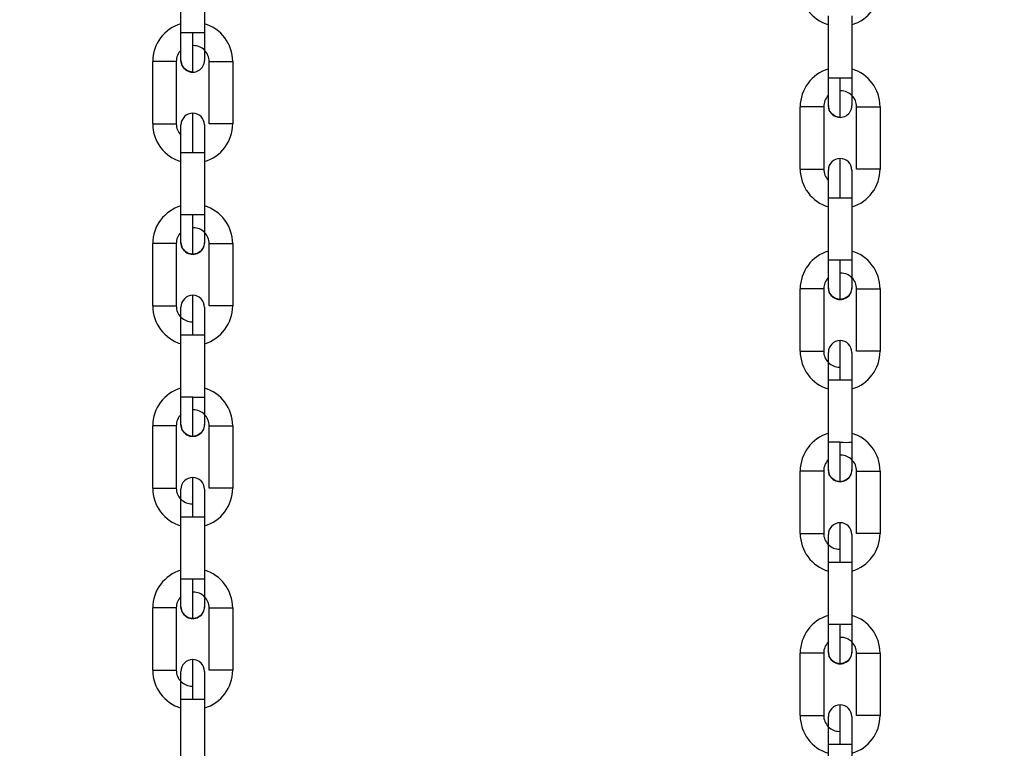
# Model space of a CAD drawing. Header units: inches. Extents: x 170 to 288, y 234 to 248.
# Tile 312 of 480: x 234.737 to 234.957, y 241.553 to 241.716. Entities that reach past the tile are written whole.
import ezdxf

# ---------------------------------------------------------------- set-up
doc = ezdxf.new("R2010")
doc.units = ezdxf.units.IN
doc.header["$LTSCALE"] = 0.25
doc.header["$MEASUREMENT"] = 0
doc.layers.add('ANNOTATIONS', color=1, linetype='Continuous')
doc.layers.add('STANDARD Z GUIDE MOTOR LH', color=7, linetype='Continuous')
doc.styles.add('ARIAL', font='arial.ttf', dxfattribs={"height": 0.09375})
doc.dimstyles.new('STANDARD$0', dxfattribs={"dimtxt": 0.09375, "dimasz": 0.09375, "dimexe": 0.03125, "dimexo": 0.046875, "dimgap": 0.09, "dimtad": 0, "dimtih": 1, "dimtoh": 1, "dimdec": 4, "dimzin": 0, "dimdsep": 46, "dimtxsty": 'ARIAL', "dimcen": 0.09, "dimadec": 0, "dimazin": 0, "dimtfac": 1, "dimtdec": 4, "dimtofl": 0, "dimtmove": 0, "dimatfit": 1, "dimfxl": 1, "dimtolj": 1, "dimtzin": 0, "dimarcsym": 0})

# ---------------------------------------------------------------- blocks, each defined once
blk = doc.blocks.new('*D51')
at = {"layer": 'ANNOTATIONS', "color": 0, "lineweight": -2, "transparency": 16777216}
for p, q in [((234.1246231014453, 244.1437778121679), (235.8395596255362, 244.1437778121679)), ((235.8083096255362, 244.0500278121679), (235.8083096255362, 242.2801168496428)), ((235.8083096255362, 240.2331944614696), (235.8083096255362, 242.0031054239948)), ((234.5308731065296, 240.1394444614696), (235.8395596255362, 240.1394444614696))]:
    blk.add_line(p, q, dxfattribs=at)
at = {"layer": 'ANNOTATIONS', "color": 0, "transparency": 16777216}
for points in [[(235.7926846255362, 244.0500278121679), (235.8239346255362, 244.0500278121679), (235.8083096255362, 244.1437778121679)], [(235.7926846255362, 240.2331944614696), (235.8239346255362, 240.2331944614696), (235.8083096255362, 240.1394444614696)]]:
    blk.add_solid(points, dxfattribs=at)
at = {"layer": 'defpoints', "color": 0, "transparency": 16777216}
for p in [(234.0777481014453, 244.1437778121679), (235.8083096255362, 244.1437778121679), (234.4839981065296, 240.1394444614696)]:
    blk.add_point(p, dxfattribs=at)
at = {"layer": 'ANNOTATIONS', "color": 0, "transparency": 16777216, "insert": (235.8083096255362, 242.1416111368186), "char_height": 0.09375, "attachment_point": 5, "style": 'ARIAL'}
blk.add_mtext('\\A1;OPENING HEIGHT', dxfattribs=at)

msp = doc.modelspace()

# ---------------------------------------------------------------- linework, layer by layer
at = {"layer": 'STANDARD Z GUIDE MOTOR LH'}
for p, q in [((234.7734955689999, 241.7127843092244), (234.7734958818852, 241.7266950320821)), ((234.778745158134, 241.7266950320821), (234.77874492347, 241.7127843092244)), ((234.9180869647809, 241.7026773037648), (234.9180872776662, 241.7165880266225)), ((234.923336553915, 241.7165880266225), (234.923336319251, 241.7026773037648)), ((234.77874492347, 241.7127843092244), (234.7734955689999, 241.7127843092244)), ((234.7671959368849, 241.6924536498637), (234.7671962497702, 241.7063643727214)), ((234.772445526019, 241.7063643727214), (234.7671962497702, 241.7063643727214)), ((234.772445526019, 241.7063643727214), (234.772445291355, 241.6924534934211)), ((234.7797943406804, 241.6924534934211), (234.7797946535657, 241.7063642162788)), ((234.7850440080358, 241.7063640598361), (234.7850436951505, 241.6924533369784)), ((234.923336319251, 241.7026773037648), (234.9180869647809, 241.7026773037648)), ((234.9117873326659, 241.6823466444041), (234.9117876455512, 241.6962573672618)), ((234.9170369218, 241.6962573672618), (234.9117876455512, 241.6962573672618)), ((234.9170369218, 241.6962573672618), (234.917036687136, 241.6823464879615)), ((234.9243857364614, 241.6823464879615), (234.9243860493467, 241.6962572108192)), ((234.9296354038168, 241.6962570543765), (234.9296350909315, 241.6823463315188)), ((234.7734947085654, 241.6721229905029), (234.7734950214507, 241.6860337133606)), ((234.7734950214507, 241.6860337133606), (234.7771240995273, 241.6860337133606)), ((234.7787443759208, 241.686033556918), (234.7787440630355, 241.6721228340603)), ((234.9180861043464, 241.6620159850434), (234.9180864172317, 241.6759267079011)), ((234.9180864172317, 241.6759267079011), (234.9217154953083, 241.6759267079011)), ((234.9233357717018, 241.6759265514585), (234.9233354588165, 241.6620158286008)), ((234.7761194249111, 241.6721229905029), (234.7734947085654, 241.6721229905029)), ((234.7671950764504, 241.6517923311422), (234.7671953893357, 241.6657030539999)), ((234.7724447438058, 241.6657028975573), (234.7724444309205, 241.6517921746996)), ((234.7797935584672, 241.651792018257), (234.7797937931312, 241.6657027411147)), ((234.7850431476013, 241.665702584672), (234.785042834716, 241.6517918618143)), ((234.9207108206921, 241.6620159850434), (234.9180861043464, 241.6620159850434)), ((234.9117864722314, 241.6416853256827), (234.9117867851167, 241.6555960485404)), ((234.9170361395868, 241.6555958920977), (234.9170358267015, 241.64168516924)), ((234.9243849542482, 241.6416850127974), (234.9243851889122, 241.6555957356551)), ((234.9296345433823, 241.6555955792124), (234.929634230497, 241.6416848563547)), ((234.7734939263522, 241.6314615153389), (234.7734941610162, 241.6453722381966)), ((234.7734941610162, 241.6453722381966), (234.7787435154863, 241.6453722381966)), ((234.7787435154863, 241.6453722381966), (234.7787432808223, 241.6314613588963)), ((234.9180853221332, 241.6213545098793), (234.9180855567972, 241.635265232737)), ((234.9180855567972, 241.635265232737), (234.9233349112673, 241.635265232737)), ((234.9233349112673, 241.635265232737), (234.9233346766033, 241.6213543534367)), ((234.7761185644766, 241.6314615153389), (234.7734939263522, 241.6314615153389)), ((234.7671942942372, 241.6111308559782), (234.7671945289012, 241.6250415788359)), ((234.7724438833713, 241.6250415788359), (234.7671945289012, 241.6250415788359)), ((234.7724438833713, 241.6250415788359), (234.7724436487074, 241.6111306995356)), ((234.7797926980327, 241.6111305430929), (234.779793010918, 241.6250414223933)), ((234.7850422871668, 241.6250412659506), (234.7850420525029, 241.6111305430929)), ((234.9207099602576, 241.6213545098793), (234.9180853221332, 241.6213545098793)), ((234.9117856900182, 241.6010238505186), (234.9117859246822, 241.6149345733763)), ((234.9170352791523, 241.6149345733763), (234.9117859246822, 241.6149345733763)), ((234.9170352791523, 241.6149345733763), (234.9170350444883, 241.601023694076)), ((234.9243840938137, 241.6010235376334), (234.924384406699, 241.6149344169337)), ((234.9296336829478, 241.6149342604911), (234.9296334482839, 241.6010235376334)), ((234.7850420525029, 241.6111305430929), (234.7797926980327, 241.6111305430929)), ((234.7734930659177, 241.5908000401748), (234.773493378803, 241.6047109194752)), ((234.773493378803, 241.6047109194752), (234.7761180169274, 241.6047109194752)), ((234.7787427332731, 241.6047107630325), (234.7787424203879, 241.5908000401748)), ((234.9296334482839, 241.6010235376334), (234.9243840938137, 241.6010235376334)), ((234.9180844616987, 241.5806930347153), (234.918084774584, 241.5946039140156)), ((234.918084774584, 241.5946039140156), (234.9207094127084, 241.5946039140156)), ((234.9233341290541, 241.594603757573), (234.9233338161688, 241.5806930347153)), ((234.7671934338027, 241.5704693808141), (234.767193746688, 241.5843802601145)), ((234.7724431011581, 241.5843801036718), (234.7724427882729, 241.5704693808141)), ((234.7797918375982, 241.5704692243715), (234.7797921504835, 241.5843799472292)), ((234.7850415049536, 241.5843797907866), (234.7850411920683, 241.5704690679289)), ((234.9117848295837, 241.5603623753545), (234.911785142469, 241.5742732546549)), ((234.9170344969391, 241.5742730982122), (234.9170341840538, 241.5603623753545)), ((234.9243832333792, 241.5603622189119), (234.9243835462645, 241.5742729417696)), ((234.9296329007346, 241.574272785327), (234.9296325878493, 241.5603620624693)), ((234.7671934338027, 241.5704693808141), (234.7724427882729, 241.5704693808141)), ((234.7734922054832, 241.5501387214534), (234.7734925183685, 241.5640494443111)), ((234.7734925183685, 241.5640494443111), (234.7785420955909, 241.5640494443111)), ((234.7787418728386, 241.5640492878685), (234.7787415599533, 241.5501385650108)), ((234.9117848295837, 241.5603623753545), (234.9170341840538, 241.5603623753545)), ((234.9180836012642, 241.5400317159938), (234.9180839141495, 241.5539424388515)), ((234.9180839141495, 241.5539424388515), (234.9231334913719, 241.5539424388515)), ((234.9233332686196, 241.5539422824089), (234.9233329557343, 241.5400315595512))]:
    msp.add_line(p, q, dxfattribs=at)
at = {"layer": 'STANDARD Z GUIDE MOTOR LH', "flags": 128}
for points in [[(234.7734954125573, 241.7066162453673), (234.7734954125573, 241.7070858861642), (234.7734954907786, 241.7076558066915), (234.7734954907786, 241.7104239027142), (234.7734955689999, 241.7115811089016), (234.7734955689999, 241.7127843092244)], [(234.7761200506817, 241.7039916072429), (234.7761200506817, 241.7054734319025), (234.776120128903, 241.7065669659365), (234.776120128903, 241.7094195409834), (234.7761202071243, 241.7110689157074), (234.7761202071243, 241.7127843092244)], [(234.77874492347, 241.7127843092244), (234.7787448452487, 241.711580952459), (234.7787448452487, 241.7084228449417), (234.7787447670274, 241.7076556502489), (234.7787447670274, 241.7066160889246)], [(234.7761200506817, 241.7039916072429), (234.7751156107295, 241.7041913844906), (234.7742641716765, 241.7047603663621), (234.773695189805, 241.7056118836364), (234.7734954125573, 241.7066162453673)], [(234.7797946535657, 241.7063642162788), (234.7834237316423, 241.7063642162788), (234.7842752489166, 241.7063640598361), (234.7850440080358, 241.7063640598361)], [(234.9180868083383, 241.6965092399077), (234.9180868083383, 241.6969788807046), (234.9180868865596, 241.6975488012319), (234.9180868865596, 241.7003168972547), (234.9180869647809, 241.7014741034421), (234.9180869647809, 241.7026773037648)], [(234.9207114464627, 241.6938846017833), (234.9207114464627, 241.6953664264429), (234.920711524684, 241.696459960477), (234.920711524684, 241.6993125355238), (234.9207116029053, 241.7009619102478), (234.9207116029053, 241.7026773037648)], [(234.923336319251, 241.7026773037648), (234.9233362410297, 241.7014739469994), (234.9233362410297, 241.6983158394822), (234.9233361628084, 241.6975486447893), (234.9233361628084, 241.6965090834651)], [(234.9207114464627, 241.6938846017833), (234.9197070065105, 241.694084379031), (234.9188555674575, 241.6946533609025), (234.918286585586, 241.6955048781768), (234.9180868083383, 241.6965092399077)], [(234.9243860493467, 241.6962572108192), (234.9280151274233, 241.6962572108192), (234.9288666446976, 241.6962570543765), (234.9296354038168, 241.6962570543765)], [(234.7761196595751, 241.6860337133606), (234.7761197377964, 241.6877491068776), (234.7761197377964, 241.6893984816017), (234.7761198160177, 241.6909186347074), (234.7761198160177, 241.6941569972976), (234.7761198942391, 241.6946573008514), (234.7761198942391, 241.6948262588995)], [(234.7671959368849, 241.6924536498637), (234.7722455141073, 241.6924536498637), (234.772445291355, 241.6924534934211)], [(234.7734950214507, 241.6860337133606), (234.7734950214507, 241.6872370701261), (234.773495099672, 241.6883941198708), (234.773495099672, 241.6920830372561)], [(234.773495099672, 241.6920830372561), (234.7734951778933, 241.6922016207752)], [(234.7787444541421, 241.6922014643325), (234.7787444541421, 241.6894601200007)], [(234.7850436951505, 241.6924533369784), (234.7824190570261, 241.6924533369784), (234.7814146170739, 241.6924534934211), (234.7797943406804, 241.6924534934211)], [(234.7787444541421, 241.6894602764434), (234.7787443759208, 241.6883939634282)], [(234.7787443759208, 241.6883938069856), (234.7787443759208, 241.6860334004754)], [(234.7771240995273, 241.6860337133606), (234.7779756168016, 241.686033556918), (234.7787443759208, 241.686033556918)], [(234.9207110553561, 241.6759267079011), (234.9207111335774, 241.677642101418), (234.9207111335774, 241.6792914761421), (234.9207112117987, 241.6808116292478), (234.9207112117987, 241.684049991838), (234.92071129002, 241.6845502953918), (234.92071129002, 241.6847192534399)], [(234.9117873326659, 241.6823466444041), (234.9168369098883, 241.6823466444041), (234.917036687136, 241.6823464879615)], [(234.9296350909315, 241.6823463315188), (234.9270104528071, 241.6823463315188), (234.9260060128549, 241.6823464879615), (234.9243857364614, 241.6823464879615)], [(234.9180864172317, 241.6759267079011), (234.9180864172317, 241.6771300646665), (234.918086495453, 241.6782871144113), (234.918086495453, 241.6819760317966)], [(234.918086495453, 241.6819760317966), (234.9180865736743, 241.6820946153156)], [(234.9233358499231, 241.6820944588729), (234.9233358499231, 241.6793532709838), (234.9233357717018, 241.6782869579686)], [(234.9233357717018, 241.678286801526), (234.9233357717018, 241.6759263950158)], [(234.9217154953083, 241.6759267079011), (234.9225670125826, 241.6759265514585), (234.9233357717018, 241.6759265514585)], [(234.7734946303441, 241.6659549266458), (234.7734946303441, 241.668696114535), (234.7734947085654, 241.6697625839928), (234.7734947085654, 241.6721229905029)], [(234.7761191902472, 241.6633301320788), (234.7761191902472, 241.663499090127), (234.7761192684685, 241.6639995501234), (234.7761192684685, 241.6672379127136), (234.7761193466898, 241.6687580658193), (234.7761193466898, 241.670407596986), (234.7761194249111, 241.6721229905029)], [(234.7787440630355, 241.6721228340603), (234.777123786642, 241.6721228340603), (234.7761194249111, 241.6721229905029)], [(234.7787440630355, 241.6721228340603), (234.7787440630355, 241.6697624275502), (234.7787439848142, 241.668696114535), (234.7787439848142, 241.6659547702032)], [(234.7724447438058, 241.6657028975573), (234.7716759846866, 241.6657028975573), (234.7708244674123, 241.6657030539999), (234.7671953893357, 241.6657030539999)], [(234.7761191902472, 241.6633301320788), (234.7751148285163, 241.6635299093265), (234.774263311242, 241.664098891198), (234.7736944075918, 241.6649504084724), (234.7734946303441, 241.6659549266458)], [(234.7787439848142, 241.6659547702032), (234.7785441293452, 241.6649504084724), (234.7779751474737, 241.664098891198), (234.7771236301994, 241.6635299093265), (234.7761191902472, 241.6633301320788)], [(234.7797937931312, 241.6657027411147), (234.7848433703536, 241.6657027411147), (234.7850431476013, 241.665702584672)], [(234.9180860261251, 241.6558479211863), (234.9180860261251, 241.6585891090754), (234.9180861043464, 241.6596555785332), (234.9180861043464, 241.6620159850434)], [(234.9207105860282, 241.6532231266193), (234.9207105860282, 241.6533920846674), (234.9207106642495, 241.6538925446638), (234.9207106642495, 241.657130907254), (234.9207107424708, 241.6586510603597), (234.9207107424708, 241.6603005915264), (234.9207108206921, 241.6620159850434)], [(234.9233354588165, 241.6620158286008), (234.921715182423, 241.6620158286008), (234.9207108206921, 241.6620159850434)], [(234.9233354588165, 241.6620158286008), (234.9233354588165, 241.6596554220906), (234.9233353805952, 241.6585891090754), (234.9233353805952, 241.6558477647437)], [(234.9207105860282, 241.6532231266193), (234.9197062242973, 241.653422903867), (234.918854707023, 241.6539918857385), (234.9182858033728, 241.6548434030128), (234.9180860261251, 241.6558479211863)], [(234.9233353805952, 241.6558477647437), (234.9231355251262, 241.6548434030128), (234.9225665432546, 241.6539918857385), (234.9217150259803, 241.653422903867), (234.9207105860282, 241.6532231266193)], [(234.7761188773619, 241.6453722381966), (234.7761188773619, 241.6470876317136), (234.7761189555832, 241.6487370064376), (234.7761189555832, 241.6515895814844), (234.7761190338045, 241.6526829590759), (234.7761190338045, 241.6541647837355)], [(234.9170361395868, 241.6555958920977), (234.9162673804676, 241.6555958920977), (234.9154158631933, 241.6555960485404), (234.9117867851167, 241.6555960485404)], [(234.9243851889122, 241.6555957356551), (234.9294347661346, 241.6555957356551), (234.9296345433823, 241.6555955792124)], [(234.7671950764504, 241.6517923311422), (234.7688153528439, 241.6517923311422), (234.7698197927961, 241.6517921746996), (234.7724444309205, 241.6517921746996)], [(234.7734942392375, 241.6497337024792), (234.7734943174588, 241.6505007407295), (234.7734943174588, 241.6515401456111)], [(234.7787436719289, 241.6515399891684), (234.7787436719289, 241.6510705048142)], [(234.785042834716, 241.6517918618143), (234.7848430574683, 241.6517918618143), (234.7842741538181, 241.651792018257), (234.7797935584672, 241.651792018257)], [(234.7734942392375, 241.6465754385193), (234.7734942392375, 241.6497335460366)], [(234.7787435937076, 241.6505005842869), (234.7787435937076, 241.6477324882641), (234.7787435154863, 241.6465754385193), (234.7787435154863, 241.6453722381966)], [(234.7787436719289, 241.6510705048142), (234.7787435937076, 241.6505005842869)], [(234.7734941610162, 241.6453722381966), (234.7734942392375, 241.646575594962)], [(234.9207102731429, 241.635265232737), (234.9207102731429, 241.636980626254), (234.9207103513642, 241.638630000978), (234.9207103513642, 241.6414825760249), (234.9207104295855, 241.6425759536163), (234.9207104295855, 241.6440577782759)], [(234.9117864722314, 241.6416853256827), (234.9134067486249, 241.6416853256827), (234.9144111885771, 241.64168516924), (234.9170358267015, 241.64168516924)], [(234.9180856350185, 241.6396266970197), (234.9180857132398, 241.6403937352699), (234.9180857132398, 241.6414331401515)], [(234.9233350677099, 241.6409634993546), (234.9233349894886, 241.6403935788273)], [(234.9233349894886, 241.6403935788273), (234.9233349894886, 241.6376253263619)], [(234.9233350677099, 241.6414329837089), (234.9233350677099, 241.6409634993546)], [(234.929634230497, 241.6416848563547), (234.9294344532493, 241.6416848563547), (234.9288655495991, 241.6416850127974), (234.9243849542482, 241.6416850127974)], [(234.9180856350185, 241.6364684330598), (234.9180856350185, 241.6396265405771)], [(234.9180855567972, 241.635265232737), (234.9180856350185, 241.6364685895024)], [(234.9233349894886, 241.6376254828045), (234.9233349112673, 241.6364684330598), (234.9233349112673, 241.635265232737)], [(234.7734937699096, 241.6252934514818), (234.7734937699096, 241.626333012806), (234.7734938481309, 241.6271000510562), (234.7734938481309, 241.6302581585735), (234.7734939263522, 241.6314615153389)], [(234.776118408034, 241.6226686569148), (234.776118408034, 241.6252441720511), (234.7761184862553, 241.6265765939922), (234.7761184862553, 241.6280967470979), (234.7761185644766, 241.6297461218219), (234.7761185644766, 241.6314615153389)], [(234.7787432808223, 241.6314613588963), (234.778743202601, 241.6302581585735), (234.778743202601, 241.6280346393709), (234.7787431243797, 241.6270998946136), (234.7787431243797, 241.6252932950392)], [(234.776118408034, 241.6226686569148), (234.7751139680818, 241.6228685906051), (234.7742624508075, 241.6234375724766), (234.7736935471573, 241.624289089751), (234.7734937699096, 241.6252934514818)], [(234.7787431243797, 241.6252932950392), (234.7785432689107, 241.6242889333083), (234.7779743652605, 241.623437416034), (234.7771228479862, 241.6228684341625), (234.776118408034, 241.6226686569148)], [(234.779793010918, 241.6250414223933), (234.7814132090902, 241.6250414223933), (234.7824176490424, 241.6250412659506), (234.7850422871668, 241.6250412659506)], [(234.9180851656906, 241.6151864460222), (234.9180851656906, 241.6162260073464), (234.9180852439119, 241.6169930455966), (234.9180852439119, 241.620151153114), (234.9180853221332, 241.6213545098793)], [(234.920709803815, 241.6125616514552), (234.920709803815, 241.6151371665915), (234.9207098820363, 241.6164695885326), (234.9207098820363, 241.6179897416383), (234.9207099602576, 241.6196391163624), (234.9207099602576, 241.6213545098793)], [(234.9233346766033, 241.6213543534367), (234.923334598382, 241.620151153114), (234.923334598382, 241.6179276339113), (234.9233345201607, 241.616992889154), (234.9233345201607, 241.6151862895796)], [(234.920709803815, 241.6125616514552), (234.9197053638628, 241.6127615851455), (234.9188538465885, 241.613330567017), (234.9182849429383, 241.6141820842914), (234.9180851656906, 241.6151864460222)], [(234.9233345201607, 241.6151862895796), (234.9231346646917, 241.6141819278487), (234.9225657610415, 241.6133304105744), (234.9217142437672, 241.6127614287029), (234.920709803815, 241.6125616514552)], [(234.924384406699, 241.6149344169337), (234.9260046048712, 241.6149344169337), (234.9270090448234, 241.6149342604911), (234.9296336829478, 241.6149342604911)], [(234.7761180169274, 241.6047109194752), (234.7761180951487, 241.6064261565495), (234.7761180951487, 241.609595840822), (234.77611817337, 241.6109281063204), (234.77611817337, 241.6135033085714)], [(234.7671942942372, 241.6111308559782), (234.7716748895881, 241.6111308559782), (234.7722437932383, 241.6111306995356), (234.7724436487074, 241.6111306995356)], [(234.7734934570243, 241.6081374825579), (234.7734934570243, 241.6108788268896)], [(234.7787428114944, 241.610878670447), (234.7787428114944, 241.6090720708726), (234.7787427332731, 241.6081373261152), (234.7787427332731, 241.6047106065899)], [(234.773493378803, 241.6047109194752), (234.773493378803, 241.6070711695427), (234.7734934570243, 241.6081376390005)], [(234.7761180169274, 241.6047109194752), (234.7771224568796, 241.6047107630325), (234.7787427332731, 241.6047107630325)], [(234.9207094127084, 241.5946039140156), (234.9207094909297, 241.5963191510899), (234.9207094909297, 241.5994888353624), (234.920709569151, 241.6008211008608), (234.920709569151, 241.6033963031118)], [(234.9117856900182, 241.6010238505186), (234.9162662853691, 241.6010238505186), (234.9168351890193, 241.601023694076), (234.9170350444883, 241.601023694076)], [(234.9180848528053, 241.5980304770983), (234.9180848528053, 241.6007718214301)], [(234.9233342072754, 241.6007716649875), (234.9233342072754, 241.598965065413), (234.9233341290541, 241.5980303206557), (234.9233341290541, 241.5946036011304)], [(234.918084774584, 241.5946039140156), (234.918084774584, 241.5969641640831), (234.9180848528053, 241.598030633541)], [(234.9207094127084, 241.5946039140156), (234.9217138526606, 241.594603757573), (234.9233341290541, 241.594603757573)], [(234.7734929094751, 241.5846319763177), (234.7734929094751, 241.5847505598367), (234.7734929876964, 241.5851016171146), (234.7734929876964, 241.5884397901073), (234.7734930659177, 241.5895968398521), (234.7734930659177, 241.5908000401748)], [(234.7787424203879, 241.5908000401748), (234.7751133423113, 241.5908000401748), (234.7742618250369, 241.5908001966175), (234.7736928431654, 241.5908001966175), (234.7734930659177, 241.5908000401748)], [(234.7761175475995, 241.5820073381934), (234.7761175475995, 241.5826765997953), (234.7761176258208, 241.583489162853), (234.7761176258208, 241.5859151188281), (234.7761177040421, 241.5874352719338), (234.7761177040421, 241.5908000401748)], [(234.7787424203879, 241.5908000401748), (234.7787424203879, 241.5895966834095), (234.7787423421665, 241.5884396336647), (234.7787423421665, 241.585671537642), (234.7787422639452, 241.585101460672), (234.7787422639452, 241.5846319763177)], [(234.7724431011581, 241.5843801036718), (234.7708228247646, 241.5843801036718), (234.7698183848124, 241.5843802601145), (234.767193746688, 241.5843802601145)], [(234.7761175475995, 241.5820073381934), (234.7751131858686, 241.5822071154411), (234.7742616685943, 241.5827760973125), (234.7736926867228, 241.5836276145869), (234.7734929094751, 241.5846319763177)], [(234.7787422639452, 241.5846319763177), (234.7785424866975, 241.5836274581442), (234.777973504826, 241.5827760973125), (234.7771219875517, 241.5822071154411), (234.7761175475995, 241.5820073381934)], [(234.7797921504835, 241.5843799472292), (234.7842727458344, 241.5843799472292), (234.7848417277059, 241.5843797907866), (234.7850415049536, 241.5843797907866)], [(234.9180843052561, 241.5745249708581), (234.9180843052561, 241.5746435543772), (234.9180843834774, 241.574994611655), (234.9180843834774, 241.5783327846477), (234.9180844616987, 241.5794898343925), (234.9180844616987, 241.5806930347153)], [(234.9233338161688, 241.5806930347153), (234.9197047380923, 241.5806930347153), (234.9188532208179, 241.5806931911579), (234.9182842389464, 241.5806931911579), (234.9180844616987, 241.5806930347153)], [(234.9207089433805, 241.5719003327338), (234.9207089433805, 241.5725695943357), (234.9207090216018, 241.5733821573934), (234.9207090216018, 241.5758081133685), (234.9207090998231, 241.5773282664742), (234.9207090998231, 241.5806930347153)], [(234.9233338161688, 241.5806930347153), (234.9233338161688, 241.5794896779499), (234.9233337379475, 241.5783326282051), (234.9233337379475, 241.5755645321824), (234.9233336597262, 241.5749944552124), (234.9233336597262, 241.5745249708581)], [(234.9207089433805, 241.5719003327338), (234.9197045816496, 241.5721001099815), (234.9188530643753, 241.572669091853), (234.9182840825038, 241.5735206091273), (234.9180843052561, 241.5745249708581)], [(234.9233336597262, 241.5745249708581), (234.9231338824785, 241.5735204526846), (234.922564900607, 241.572669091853), (234.9217133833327, 241.5721001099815), (234.9207089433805, 241.5719003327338)], [(234.7761171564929, 241.5640494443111), (234.7761172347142, 241.5657648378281), (234.7761172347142, 241.5674142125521), (234.7761173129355, 241.5689343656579), (234.7761173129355, 241.5713601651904), (234.7761173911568, 241.5721727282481), (234.7761173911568, 241.57284198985)], [(234.9170344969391, 241.5742730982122), (234.9154142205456, 241.5742730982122), (234.9144097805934, 241.5742732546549), (234.911785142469, 241.5742732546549)], [(234.9243835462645, 241.5742729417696), (234.9288641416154, 241.5742729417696), (234.9294331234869, 241.574272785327), (234.9296329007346, 241.574272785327)], [(234.7734925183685, 241.5640492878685), (234.7734925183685, 241.5652526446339), (234.7734925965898, 241.5664096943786), (234.7734925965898, 241.5691777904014), (234.7734926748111, 241.5697478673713), (234.7734926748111, 241.5702173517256)], [(234.7787420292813, 241.570217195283), (234.7787420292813, 241.5700987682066), (234.7787419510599, 241.5697477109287), (234.7787419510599, 241.5664096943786)], [(234.7850411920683, 241.5704690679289), (234.7834209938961, 241.5704690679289), (234.7824165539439, 241.5704692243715), (234.7797918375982, 241.5704692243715)], [(234.7787419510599, 241.566409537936), (234.7787418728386, 241.5652524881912)], [(234.7785420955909, 241.5640494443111), (234.7787418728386, 241.5640492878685)], [(234.7787418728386, 241.5652526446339), (234.7787418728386, 241.5640492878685)], [(234.9207085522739, 241.5539424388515), (234.9207086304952, 241.5556578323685), (234.9207086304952, 241.5573072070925), (234.9207087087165, 241.5588273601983), (234.9207087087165, 241.5612531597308), (234.9207087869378, 241.5620657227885), (234.9207087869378, 241.5627349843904)], [(234.9180839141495, 241.5539422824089), (234.9180839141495, 241.5551456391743), (234.9180839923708, 241.5563026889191), (234.9180839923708, 241.5590707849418), (234.9180840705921, 241.5596408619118), (234.9180840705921, 241.560110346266)], [(234.9233333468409, 241.5596407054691), (234.9233333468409, 241.5563025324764), (234.9233332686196, 241.5551454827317)], [(234.9233334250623, 241.5601101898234), (234.9233334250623, 241.559991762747), (234.9233333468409, 241.5596407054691)], [(234.9296325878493, 241.5603620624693), (234.9280123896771, 241.5603620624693), (234.9270079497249, 241.5603622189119), (234.9243832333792, 241.5603622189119)], [(234.9233332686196, 241.5551456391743), (234.9233332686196, 241.5539422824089)], [(234.9231334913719, 241.5539424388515), (234.9233332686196, 241.5539422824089)]]:
    msp.add_lwpolyline(points, dxfattribs=at)
at = {"layer": 'STANDARD Z GUIDE MOTOR LH'}
for centre, radius, start, end in [((234.9205808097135, 241.7230079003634), 0.008792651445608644, 179.9988299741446, 253.5247191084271), ((234.920843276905, 241.7230078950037), 0.008792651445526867, 286.4729408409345, 359.9988299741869), ((234.7759889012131, 241.7063641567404), 0.00879265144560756, 106.4727034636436, 179.9985925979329), ((234.7762513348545, 241.70636424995), 0.008792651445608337, 359.9988299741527, 73.52471910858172), ((234.7759888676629, 241.7063642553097), 0.003543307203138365, 134.7237412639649, 179.998829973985), ((234.7762513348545, 241.70636424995), 0.003543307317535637, 359.9988299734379, 89.99882997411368), ((234.776120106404, 241.7066162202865), 0.002624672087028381, 179.9988299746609, 359.9994094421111), ((234.9205802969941, 241.6962571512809), 0.00879265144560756, 106.4727034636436, 179.9985925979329), ((234.9208427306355, 241.6962572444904), 0.008792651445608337, 359.9988299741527, 73.52471910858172), ((234.9208427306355, 241.6962572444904), 0.003543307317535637, 359.9988299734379, 89.99882997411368), ((234.9205802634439, 241.6962572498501), 0.003543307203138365, 134.7237412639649, 179.998829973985), ((234.920711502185, 241.6965092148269), 0.002624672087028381, 179.9988299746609, 359.9994094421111), ((234.7761198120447, 241.6922015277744), 0.002624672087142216, 359.979854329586, 179.9798341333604), ((234.7759885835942, 241.6924534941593), 0.008792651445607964, 179.9988299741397, 253.5247191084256), ((234.7759885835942, 241.6924534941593), 0.003543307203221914, 179.9988299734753, 225.2742417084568), ((234.7762510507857, 241.6924534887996), 0.008792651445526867, 286.4729408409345, 359.9988299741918), ((234.9207112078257, 241.6820945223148), 0.002624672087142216, 359.979854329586, 179.9798341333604), ((234.9205799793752, 241.6823464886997), 0.008792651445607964, 179.9988299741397, 253.5247191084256), ((234.9205799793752, 241.6823464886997), 0.003543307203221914, 179.9988299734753, 225.2742417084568), ((234.9208424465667, 241.68234648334), 0.008792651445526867, 286.4729408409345, 359.9988299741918), ((234.7759880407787, 241.665702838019), 0.00879265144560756, 106.4727034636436, 179.9985925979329), ((234.7762505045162, 241.6657028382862), 0.008792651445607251, 359.9988299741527, 73.52471910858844), ((234.7762505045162, 241.6657028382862), 0.003543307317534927, 359.9988299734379, 89.99882997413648), ((234.7759880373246, 241.6657028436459), 0.003543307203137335, 134.7237412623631, 179.9988299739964), ((234.7761192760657, 241.6659548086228), 0.002624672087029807, 179.9988299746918, 359.9988364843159), ((234.9205794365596, 241.6555958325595), 0.00879265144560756, 106.4727034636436, 179.9985925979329), ((234.9208419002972, 241.6555958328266), 0.008792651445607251, 359.9988299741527, 73.52471910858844), ((234.9205794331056, 241.6555958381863), 0.003543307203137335, 134.7237412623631, 179.9988299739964), ((234.9208419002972, 241.6555958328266), 0.003543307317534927, 359.9988299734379, 89.99882997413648), ((234.9207106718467, 241.6558478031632), 0.002624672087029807, 179.9988299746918, 359.9988364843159), ((234.7761189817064, 241.6515401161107), 0.002624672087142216, 359.979854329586, 179.9798341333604), ((234.7759877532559, 241.6517920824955), 0.008792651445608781, 179.9988299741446, 253.5247190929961), ((234.7759877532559, 241.6517920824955), 0.003543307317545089, 179.9988299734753, 269.9988299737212), ((234.7762502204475, 241.6517920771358), 0.00879265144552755, 286.4729408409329, 359.9988299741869), ((234.9207103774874, 241.6414331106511), 0.002624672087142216, 359.979854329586, 179.9798341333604), ((234.9205791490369, 241.641685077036), 0.008792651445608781, 179.9988299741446, 253.5247190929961), ((234.9205791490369, 241.641685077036), 0.003543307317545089, 179.9988299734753, 269.9988299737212), ((234.9208416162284, 241.6416850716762), 0.00879265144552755, 286.4729408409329, 359.9988299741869), ((234.7759871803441, 241.625041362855), 0.00879265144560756, 106.4727034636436, 179.9985925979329), ((234.7762496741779, 241.6250414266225), 0.00879265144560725, 359.9988299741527, 73.52471910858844), ((234.7774368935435, 241.7316381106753), 0.1001852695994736, 269.2460281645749, 270.7471417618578), ((234.7759872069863, 241.6250414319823), 0.003543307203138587, 134.7237412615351, 179.998829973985), ((234.7762496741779, 241.6250414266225), 0.003543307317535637, 359.9988299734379, 89.99882997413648), ((234.7761184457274, 241.625293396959), 0.002624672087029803, 179.9988299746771, 359.9988364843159), ((234.9205785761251, 241.6149343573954), 0.00879265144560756, 106.4727034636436, 179.9985925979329), ((234.9208410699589, 241.6149344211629), 0.00879265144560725, 359.9988299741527, 73.52471910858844), ((234.9220282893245, 241.7215311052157), 0.1001852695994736, 269.2460281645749, 270.7471417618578), ((234.9208410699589, 241.6149344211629), 0.003543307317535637, 359.9988299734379, 89.99882997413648), ((234.9205786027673, 241.6149344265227), 0.003543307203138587, 134.7237412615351, 179.998829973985), ((234.9207098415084, 241.6151863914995), 0.002624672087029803, 179.9988299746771, 359.9988364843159), ((234.7761181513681, 241.610878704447), 0.002624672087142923, 359.9798543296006, 179.9798341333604), ((234.7759869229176, 241.6111306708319), 0.008792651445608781, 179.9988299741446, 253.5247190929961), ((234.7759869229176, 241.6111306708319), 0.003543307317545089, 179.9988299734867, 269.9988299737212), ((234.7762493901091, 241.6111306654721), 0.008792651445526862, 286.4729408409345, 359.9988299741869), ((234.9207095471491, 241.6007716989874), 0.002624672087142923, 359.9798543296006, 179.9798341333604), ((234.9205783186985, 241.6010236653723), 0.008792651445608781, 179.9988299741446, 253.5247190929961), ((234.9205783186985, 241.6010236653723), 0.003543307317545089, 179.9988299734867, 269.9988299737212), ((234.9208407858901, 241.6010236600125), 0.008792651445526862, 286.4729408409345, 359.9988299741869), ((234.775986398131, 241.5843800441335), 0.00879265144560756, 106.4727034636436, 179.9985925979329), ((234.7762488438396, 241.5843800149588), 0.00879265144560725, 359.9988299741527, 73.52471910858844), ((234.7762488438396, 241.5843800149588), 0.003543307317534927, 359.9988299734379, 89.99882997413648), ((234.775986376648, 241.5843800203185), 0.003543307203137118, 134.7240746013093, 179.998829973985), ((234.7761176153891, 241.5846319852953), 0.002624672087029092, 179.9988299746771, 359.9988364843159), ((234.9205777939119, 241.574273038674), 0.00879265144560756, 106.4727034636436, 179.9985925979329), ((234.9208402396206, 241.5742730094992), 0.00879265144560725, 359.9988299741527, 73.52471910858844), ((234.920577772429, 241.5742730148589), 0.003543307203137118, 134.7240746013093, 179.998829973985), ((234.9208402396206, 241.5742730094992), 0.003543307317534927, 359.9988299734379, 89.99882997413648), ((234.9207090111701, 241.5745249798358), 0.002624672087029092, 179.9988299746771, 359.9988364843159), ((234.7761173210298, 241.5702172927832), 0.002624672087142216, 359.979854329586, 179.9798341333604), ((234.7759860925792, 241.5704692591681), 0.008792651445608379, 179.9988299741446, 253.5247190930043), ((234.7759860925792, 241.5704692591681), 0.003543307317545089, 179.9988299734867, 269.9988299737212), ((234.7762485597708, 241.5704692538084), 0.008792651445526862, 286.4729408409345, 359.9988299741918), ((234.9207087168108, 241.5601102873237), 0.002624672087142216, 359.979854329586, 179.9798341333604), ((234.9205774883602, 241.5603622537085), 0.008792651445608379, 179.9988299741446, 253.5247190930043), ((234.9205774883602, 241.5603622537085), 0.003543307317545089, 179.9988299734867, 269.9988299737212), ((234.9208399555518, 241.5603622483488), 0.008792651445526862, 286.4729408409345, 359.9988299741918)]:
    msp.add_arc(centre, radius, start, end, dxfattribs=at)

# ---------------------------------------------------------------- dimensions: what is measured, and where the dimension line sits
at = {"layer": 'ANNOTATIONS'}
dim = msp.add_linear_dim(base=(235.8083096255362, 244.1437778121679), p1=(234.4839981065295, 240.1394444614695), p2=(234.0777481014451, 244.1437778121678), angle=90, text='OPENING HEIGHT', dimstyle='STANDARD$0', dxfattribs=at)
dim.commit()
dim.dimension.update_dxf_attribs({"geometry": '*D51', "text_midpoint": (235.8083096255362, 242.1416111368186)})

doc.saveas('drawing.dxf')
